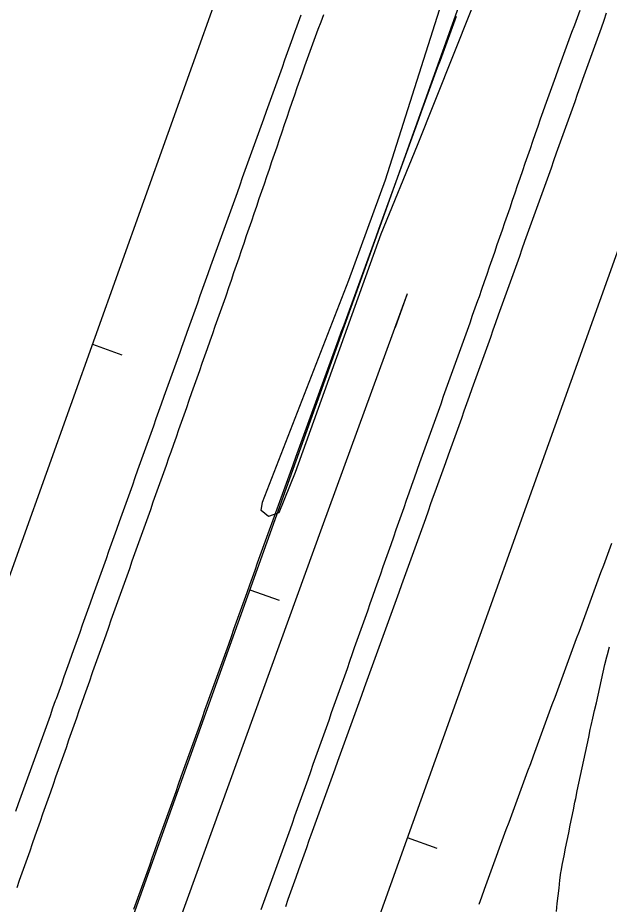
# Model space of a CAD drawing. Extents: x 1901471 to 1963503, y 756461 to 799997.
# Drawn here: x 1940799.9 to 1940875.5, y 780213.8 to 780327.1 of the extents above; entities that cross this region are included whole.
import ezdxf

# ---------------------------------------------------------------- set-up
doc = ezdxf.new("R2010")
doc.units = 0
for name, color, linetype in [('RD_EX_Fence_Other', 7, 'Continuous'), ('RD_EX_GuardRail', 7, 'Continuous'), ('RD_EX_H2O', 7, 'Continuous'), ('RD_EX_Road', 7, 'Continuous'), ('RD_HC_Cl', 7, 'Continuous'), ('RD_HC_Data_Tic', 7, 'Continuous')]:
    doc.layers.add(name, color=color, linetype=linetype)

msp = doc.modelspace()

# ---------------------------------------------------------------- linework, layer by layer
at = {"layer": 'RD_EX_Fence_Other'}
for points in [[(1940682.24, 779824.66), (1940695.89, 779863.73), (1940722.93, 779939.21), (1940753.27, 780022.99), (1940784.33, 780110.09), (1940815, 780196.43), (1940838.75, 780262), (1940849.69, 780291.88)], [(1940848.12, 780287.58), (1940849.69, 780291.88)], [(1940848.12, 780287.58), (1940849.69, 780291.88)]]:
    msp.add_lwpolyline(points, dxfattribs=at)
at = {"layer": 'RD_EX_GuardRail'}
msp.add_lwpolyline([(1940893.51, 780422.45), (1940892.94, 780419.7), (1940889.08, 780407.68), (1940869.22, 780356.75), (1940850.92, 780310.77), (1940846.28, 780299.45), (1940835.33, 780268.99), (1940833.25, 780263.84), (1940831.89, 780263.38), (1940830.96, 780264.16), (1940831.16, 780265.21), (1940842.16, 780293.56), (1940846.85, 780306.37), (1940857.51, 780339.96), (1940867.76, 780371.05), (1940876.07, 780396.24), (1940882.05, 780414.33), (1940885.43, 780423.65)], dxfattribs=at)
at = {"layer": 'RD_EX_H2O'}
msp.add_lwpolyline([(1940814.71, 780213.2), (1940815.04, 780214.14), (1940815.38, 780215.08), (1940815.72, 780216.02), (1940816.05, 780216.96), (1940816.39, 780217.9), (1940816.73, 780218.85), (1940817.06, 780219.79), (1940817.4, 780220.73), (1940817.74, 780221.67), (1940818.07, 780222.61), (1940818.41, 780223.55), (1940818.74, 780224.5), (1940819.08, 780225.44), (1940819.42, 780226.38), (1940819.75, 780227.32), (1940820.09, 780228.26), (1940820.43, 780229.2), (1940820.76, 780230.15), (1940821.1, 780231.09), (1940821.44, 780232.03), (1940821.77, 780232.97), (1940822.11, 780233.91), (1940822.45, 780234.85), (1940822.78, 780235.79), (1940823.12, 780236.74), (1940823.46, 780237.68), (1940823.79, 780238.62), (1940824.13, 780239.56), (1940824.47, 780240.5), (1940824.47, 780240.5), (1940824.8, 780241.44), (1940825.14, 780242.39), (1940825.48, 780243.33), (1940825.81, 780244.27), (1940826.15, 780245.21), (1940826.49, 780246.15), (1940826.82, 780247.09), (1940827.16, 780248.04), (1940827.5, 780248.98), (1940827.83, 780249.92), (1940828.17, 780250.86), (1940828.51, 780251.8), (1940828.84, 780252.74), (1940829.18, 780253.69), (1940829.52, 780254.63), (1940829.85, 780255.57), (1940830.19, 780256.51), (1940830.52, 780257.45), (1940830.86, 780258.39), (1940831.2, 780259.34), (1940831.53, 780260.28), (1940831.87, 780261.22), (1940832.21, 780262.16), (1940832.32, 780262.48), (1940832.66, 780263.42), (1940833.01, 780264.36), (1940833.35, 780265.3), (1940833.69, 780266.24), (1940834.03, 780267.18), (1940834.37, 780268.12), (1940834.72, 780269.06), (1940835.06, 780270), (1940835.4, 780270.94), (1940835.74, 780271.88), (1940836.08, 780272.82), (1940836.43, 780273.76), (1940836.77, 780274.7), (1940837.11, 780275.64), (1940837.45, 780276.58), (1940837.79, 780277.52), (1940838.14, 780278.46), (1940838.48, 780279.4), (1940838.82, 780280.33), (1940839.16, 780281.27), (1940839.5, 780282.21), (1940839.85, 780283.15), (1940840.19, 780284.09), (1940840.53, 780285.03), (1940840.87, 780285.97), (1940841.21, 780286.91), (1940841.56, 780287.85), (1940841.9, 780288.79), (1940842.24, 780289.73), (1940842.58, 780290.67), (1940842.92, 780291.61), (1940843.27, 780292.55), (1940843.61, 780293.49), (1940843.95, 780294.43), (1940844.29, 780295.37), (1940844.63, 780296.31), (1940844.97, 780297.25), (1940845.32, 780298.19), (1940845.66, 780299.13), (1940846, 780300.07), (1940846, 780300.07), (1940846.34, 780301.01), (1940846.68, 780301.95), (1940847.03, 780302.89), (1940847.37, 780303.83), (1940847.71, 780304.77), (1940848.05, 780305.71), (1940848.39, 780306.65), (1940848.74, 780307.59), (1940849.08, 780308.53), (1940849.42, 780309.47), (1940849.76, 780310.4), (1940850.1, 780311.34), (1940850.45, 780312.28), (1940850.79, 780313.22), (1940851.13, 780314.16), (1940851.47, 780315.1), (1940851.81, 780316.04), (1940852.16, 780316.98), (1940852.5, 780317.92), (1940852.84, 780318.86), (1940853.18, 780319.8), (1940853.52, 780320.74), (1940853.87, 780321.68), (1940854.21, 780322.62), (1940854.55, 780323.56), (1940854.89, 780324.5), (1940855.23, 780325.44), (1940855.58, 780326.38), (1940855.92, 780327.32)], dxfattribs=at)
at = {"layer": 'RD_EX_Road'}
for points in [[(1940836.04, 780327.44), (1940835.7, 780326.5), (1940835.37, 780325.56), (1940835.33, 780325.45), (1940834.99, 780324.51), (1940834.65, 780323.57), (1940834.31, 780322.63), (1940833.97, 780321.69), (1940833.64, 780320.74), (1940833.3, 780319.8), (1940832.96, 780318.86), (1940832.62, 780317.92), (1940832.28, 780316.98), (1940831.95, 780316.04), (1940831.61, 780315.1), (1940831.27, 780314.16), (1940830.93, 780313.22), (1940830.59, 780312.27), (1940830.25, 780311.33), (1940829.92, 780310.39), (1940829.58, 780309.45), (1940829.24, 780308.51), (1940828.9, 780307.57), (1940828.56, 780306.63), (1940828.23, 780305.69), (1940827.89, 780304.75), (1940827.55, 780303.81), (1940827.21, 780302.86), (1940826.87, 780301.92), (1940826.54, 780300.98), (1940826.2, 780300.04), (1940825.86, 780299.1), (1940825.52, 780298.16), (1940825.18, 780297.22), (1940824.84, 780296.28), (1940824.51, 780295.34), (1940824.17, 780294.39), (1940823.83, 780293.45), (1940823.49, 780292.51), (1940823.15, 780291.57), (1940822.82, 780290.63), (1940822.48, 780289.69), (1940822.14, 780288.75), (1940821.8, 780287.81), (1940821.46, 780286.87), (1940821.12, 780285.92), (1940820.79, 780284.98), (1940820.56, 780284.35), (1940820.22, 780283.4), (1940819.88, 780282.46), (1940819.55, 780281.52), (1940819.21, 780280.58), (1940818.88, 780279.64), (1940818.54, 780278.69), (1940818.2, 780277.75), (1940817.87, 780276.81), (1940817.53, 780275.87), (1940817.2, 780274.93), (1940816.86, 780273.99), (1940816.52, 780273.04), (1940816.19, 780272.1), (1940815.85, 780271.16), (1940815.52, 780270.22), (1940815.18, 780269.28), (1940814.84, 780268.33), (1940814.51, 780267.39), (1940814.17, 780266.45), (1940813.84, 780265.51), (1940813.5, 780264.57), (1940813.16, 780263.63), (1940812.83, 780262.68), (1940812.49, 780261.74), (1940812.16, 780260.8), (1940811.82, 780259.86), (1940811.48, 780258.92), (1940811.15, 780257.97), (1940810.81, 780257.03), (1940810.48, 780256.09), (1940810.14, 780255.15), (1940809.8, 780254.21), (1940809.47, 780253.27), (1940809.13, 780252.32), (1940808.8, 780251.38), (1940808.46, 780250.44), (1940808.12, 780249.5), (1940807.79, 780248.56), (1940807.45, 780247.61), (1940807.12, 780246.67), (1940806.78, 780245.73), (1940806.44, 780244.79), (1940806.11, 780243.85), (1940805.77, 780242.91), (1940805.44, 780241.96), (1940805.1, 780241.02), (1940804.76, 780240.08), (1940804.67, 780239.82), (1940804.33, 780238.88), (1940803.99, 780237.93), (1940803.65, 780236.99), (1940803.31, 780236.05), (1940802.97, 780235.11), (1940802.63, 780234.17), (1940802.29, 780233.23), (1940801.95, 780232.29), (1940801.61, 780231.35), (1940801.27, 780230.41), (1940800.94, 780229.47), (1940800.6, 780228.53), (1940800.26, 780227.59), (1940799.92, 780226.65), (1940799.58, 780225.71)], [(1940838.92, 780327.48), (1940838.58, 780326.54), (1940838.23, 780325.6), (1940837.89, 780324.66), (1940837.55, 780323.72), (1940837.2, 780322.78), (1940836.86, 780321.84), (1940836.51, 780320.91), (1940836.19, 780320.03), (1940835.87, 780319.08), (1940835.55, 780318.14), (1940835.22, 780317.19), (1940834.9, 780316.25), (1940834.57, 780315.3), (1940834.25, 780314.35), (1940833.93, 780313.41), (1940833.6, 780312.46), (1940833.28, 780311.52), (1940832.96, 780310.57), (1940832.63, 780309.62), (1940832.31, 780308.68), (1940831.98, 780307.73), (1940831.66, 780306.78), (1940831.34, 780305.84), (1940831.01, 780304.89), (1940830.69, 780303.95), (1940830.36, 780303), (1940830.04, 780302.05), (1940829.72, 780301.11), (1940829.39, 780300.16), (1940829.07, 780299.22), (1940828.74, 780298.27), (1940828.42, 780297.32), (1940828.1, 780296.38), (1940827.77, 780295.43), (1940827.45, 780294.49), (1940827.13, 780293.54), (1940826.8, 780292.59), (1940826.48, 780291.65), (1940826.4, 780291.42), (1940826.07, 780290.48), (1940825.74, 780289.53), (1940825.4, 780288.59), (1940825.07, 780287.65), (1940824.74, 780286.7), (1940824.41, 780285.76), (1940824.07, 780284.82), (1940823.74, 780283.87), (1940823.41, 780282.93), (1940823.08, 780281.99), (1940822.75, 780281.04), (1940822.41, 780280.1), (1940822.08, 780279.16), (1940821.75, 780278.21), (1940821.42, 780277.27), (1940821.08, 780276.33), (1940820.75, 780275.38), (1940820.42, 780274.44), (1940820.09, 780273.5), (1940819.76, 780272.56), (1940819.42, 780271.61), (1940819.15, 780270.85), (1940818.82, 780269.9), (1940818.48, 780268.96), (1940818.15, 780268.02), (1940817.81, 780267.08), (1940817.48, 780266.14), (1940817.14, 780265.19), (1940816.81, 780264.25), (1940816.47, 780263.31), (1940816.14, 780262.37), (1940815.8, 780261.42), (1940815.47, 780260.48), (1940815.13, 780259.54), (1940814.8, 780258.6), (1940814.46, 780257.66), (1940814.13, 780256.71), (1940813.79, 780255.77), (1940813.46, 780254.83), (1940813.12, 780253.89), (1940812.79, 780252.94), (1940812.45, 780252), (1940812.12, 780251.06), (1940811.78, 780250.12), (1940811.45, 780249.18), (1940811.11, 780248.23), (1940810.78, 780247.29), (1940810.44, 780246.35), (1940810.11, 780245.41), (1940809.77, 780244.46), (1940809.44, 780243.52), (1940809.35, 780243.28), (1940809.02, 780242.33), (1940808.69, 780241.39), (1940808.36, 780240.45), (1940808.03, 780239.5), (1940807.69, 780238.56), (1940807.36, 780237.62), (1940807.03, 780236.67), (1940806.7, 780235.73), (1940806.37, 780234.79), (1940806.04, 780233.84), (1940805.71, 780232.9), (1940805.37, 780231.96), (1940805.04, 780231.01), (1940804.71, 780230.07), (1940804.38, 780229.13), (1940804.05, 780228.18), (1940803.72, 780227.24), (1940803.38, 780226.3), (1940803.05, 780225.35), (1940802.72, 780224.41), (1940802.39, 780223.47), (1940802.06, 780222.53), (1940801.73, 780221.58), (1940801.4, 780220.64), (1940801.06, 780219.7), (1940800.73, 780218.75), (1940800.4, 780217.81), (1940800.07, 780216.87), (1940799.74, 780215.92)], [(1940871.67, 780328.03), (1940871.33, 780327.09), (1940870.99, 780326.15), (1940870.64, 780325.21), (1940870.3, 780324.27), (1940869.96, 780323.33), (1940869.62, 780322.39), (1940869.27, 780321.45), (1940868.93, 780320.51), (1940868.59, 780319.57), (1940868.24, 780318.63), (1940867.9, 780317.69), (1940867.56, 780316.75), (1940867.22, 780315.82), (1940866.96, 780315.08), (1940866.64, 780314.14), (1940866.31, 780313.19), (1940865.98, 780312.25), (1940865.66, 780311.3), (1940865.33, 780310.36), (1940865.01, 780309.41), (1940864.68, 780308.46), (1940864.36, 780307.52), (1940864.03, 780306.57), (1940863.7, 780305.63), (1940863.38, 780304.68), (1940863.05, 780303.74), (1940862.73, 780302.79), (1940862.4, 780301.85), (1940862.07, 780300.9), (1940861.75, 780299.96), (1940861.42, 780299.01), (1940861.1, 780298.07), (1940860.77, 780297.12), (1940860.44, 780296.18), (1940860.12, 780295.23), (1940859.79, 780294.28), (1940859.47, 780293.34), (1940859.14, 780292.39), (1940858.81, 780291.45), (1940858.63, 780290.93), (1940858.29, 780289.99), (1940857.95, 780289.04), (1940857.62, 780288.1), (1940857.28, 780287.16), (1940856.94, 780286.22), (1940856.6, 780285.28), (1940856.27, 780284.34), (1940855.93, 780283.4), (1940855.59, 780282.45), (1940855.26, 780281.51), (1940854.92, 780280.57), (1940854.58, 780279.63), (1940854.24, 780278.69), (1940853.91, 780277.75), (1940853.57, 780276.81), (1940853.23, 780275.86), (1940852.9, 780274.92), (1940852.56, 780273.98), (1940852.22, 780273.04), (1940851.88, 780272.1), (1940851.55, 780271.16), (1940851.21, 780270.22), (1940850.87, 780269.27), (1940850.52, 780268.27), (1940850.19, 780267.33), (1940849.85, 780266.38), (1940849.52, 780265.44), (1940849.19, 780264.5), (1940848.86, 780263.55), (1940848.52, 780262.61), (1940848.19, 780261.67), (1940847.86, 780260.72), (1940847.53, 780259.78), (1940847.19, 780258.84), (1940846.86, 780257.89), (1940846.53, 780256.95), (1940846.2, 780256.01), (1940845.86, 780255.07), (1940845.53, 780254.12), (1940845.2, 780253.18), (1940844.87, 780252.24), (1940844.54, 780251.29), (1940844.2, 780250.35), (1940843.87, 780249.41), (1940843.54, 780248.46), (1940843.21, 780247.52), (1940842.87, 780246.58), (1940842.6, 780245.82), (1940842.27, 780244.87), (1940841.94, 780243.93), (1940841.6, 780242.99), (1940841.27, 780242.05), (1940840.93, 780241.1), (1940840.6, 780240.16), (1940840.26, 780239.22), (1940839.93, 780238.28), (1940839.6, 780237.33), (1940839.26, 780236.39), (1940838.93, 780235.45), (1940838.59, 780234.51), (1940838.26, 780233.56), (1940837.93, 780232.62), (1940837.59, 780231.68), (1940837.26, 780230.74), (1940836.92, 780229.79), (1940836.59, 780228.85), (1940836.26, 780227.91), (1940835.92, 780226.97), (1940835.59, 780226.02), (1940835.25, 780225.08), (1940834.92, 780224.14), (1940834.67, 780223.45), (1940834.33, 780222.51), (1940833.99, 780221.57), (1940833.65, 780220.63), (1940833.31, 780219.69), (1940832.97, 780218.75), (1940832.63, 780217.81), (1940832.29, 780216.87), (1940831.95, 780215.93), (1940831.61, 780214.99), (1940831.27, 780214.05), (1940830.93, 780213.11)], [(1940875.07, 780327.67), (1940874.74, 780326.73), (1940874.4, 780325.78), (1940874.06, 780324.84), (1940873.73, 780323.9), (1940873.39, 780322.96), (1940873.05, 780322.02), (1940872.72, 780321.08), (1940872.38, 780320.13), (1940872.05, 780319.19), (1940871.71, 780318.25), (1940871.37, 780317.31), (1940871.04, 780316.37), (1940870.7, 780315.43), (1940870.36, 780314.48), (1940870.03, 780313.54), (1940869.69, 780312.6), (1940869.35, 780311.66), (1940869.02, 780310.72), (1940868.68, 780309.78), (1940868.34, 780308.83), (1940868.01, 780307.89), (1940867.67, 780306.95), (1940867.33, 780306.01), (1940867, 780305.08), (1940866.66, 780304.14), (1940866.33, 780303.2), (1940865.99, 780302.26), (1940865.65, 780301.32), (1940865.32, 780300.38), (1940864.98, 780299.44), (1940864.64, 780298.5), (1940864.3, 780297.55), (1940863.97, 780296.61), (1940863.63, 780295.67), (1940863.29, 780294.73), (1940862.95, 780293.79), (1940862.62, 780292.85), (1940862.28, 780291.91), (1940861.94, 780290.96), (1940861.61, 780290.02), (1940861.27, 780289.08), (1940860.93, 780288.14), (1940860.59, 780287.2), (1940860.26, 780286.26), (1940859.92, 780285.32), (1940859.58, 780284.37), (1940859.24, 780283.43), (1940858.91, 780282.49), (1940858.57, 780281.55), (1940858.23, 780280.61), (1940857.9, 780279.67), (1940857.56, 780278.73), (1940857.22, 780277.79), (1940856.88, 780276.84), (1940856.55, 780275.9), (1940856.21, 780274.96), (1940855.87, 780274.02), (1940855.53, 780273.08), (1940855.2, 780272.14), (1940854.86, 780271.2), (1940854.52, 780270.25), (1940854.19, 780269.31), (1940853.85, 780268.37), (1940853.51, 780267.43), (1940853.17, 780266.49), (1940852.97, 780265.92), (1940852.63, 780264.98), (1940852.29, 780264.04), (1940851.95, 780263.1), (1940851.61, 780262.16), (1940851.27, 780261.22), (1940850.93, 780260.28), (1940850.59, 780259.34), (1940850.25, 780258.39), (1940849.91, 780257.45), (1940849.57, 780256.51), (1940849.23, 780255.57), (1940848.89, 780254.63), (1940848.55, 780253.69), (1940848.21, 780252.75), (1940847.87, 780251.81), (1940847.53, 780250.87), (1940847.19, 780249.93), (1940846.85, 780248.99), (1940846.51, 780248.05), (1940846.17, 780247.11), (1940845.83, 780246.17), (1940845.49, 780245.23), (1940845.15, 780244.29), (1940844.81, 780243.35), (1940844.47, 780242.41), (1940844.13, 780241.47), (1940843.79, 780240.53), (1940843.45, 780239.59), (1940843.11, 780238.65), (1940842.77, 780237.71), (1940842.43, 780236.77), (1940842.09, 780235.83), (1940841.75, 780234.89), (1940841.41, 780233.95), (1940841.07, 780233), (1940840.73, 780232.06), (1940840.39, 780231.12), (1940840.05, 780230.18), (1940839.71, 780229.24), (1940839.37, 780228.3), (1940839.03, 780227.36), (1940838.69, 780226.42), (1940838.35, 780225.48), (1940838.01, 780224.54), (1940837.67, 780223.6), (1940837.33, 780222.66), (1940837.08, 780221.98), (1940836.75, 780221.04), (1940836.41, 780220.1), (1940836.08, 780219.16), (1940835.74, 780218.22), (1940835.4, 780217.27), (1940835.07, 780216.33), (1940834.73, 780215.39), (1940834.39, 780214.45), (1940834.06, 780213.51)], [(1940875.73, 780259.95), (1940875.39, 780259.01), (1940875.04, 780258.07), (1940874.7, 780257.13), (1940874.7, 780257.13), (1940874.35, 780256.2), (1940874.01, 780255.26), (1940873.66, 780254.32), (1940873.32, 780253.38), (1940872.97, 780252.44), (1940872.62, 780251.5), (1940872.28, 780250.57), (1940871.93, 780249.63), (1940871.59, 780248.69), (1940871.24, 780247.75), (1940870.9, 780246.81), (1940870.55, 780245.87), (1940870.2, 780244.94), (1940869.86, 780244), (1940869.51, 780243.06), (1940869.17, 780242.12), (1940868.82, 780241.18), (1940868.48, 780240.25), (1940868.13, 780239.31), (1940867.78, 780238.37), (1940867.44, 780237.43), (1940867.09, 780236.49), (1940866.75, 780235.55), (1940866.4, 780234.62), (1940866.06, 780233.68), (1940865.71, 780232.74), (1940865.37, 780231.8), (1940865.02, 780230.86), (1940864.67, 780229.92), (1940864.33, 780228.99), (1940863.98, 780228.05), (1940863.64, 780227.11), (1940863.29, 780226.17), (1940862.95, 780225.23), (1940862.6, 780224.29), (1940862.25, 780223.36), (1940861.91, 780222.42), (1940861.56, 780221.48), (1940861.22, 780220.54), (1940861.17, 780220.41), (1940860.83, 780219.47), (1940860.49, 780218.53), (1940860.15, 780217.59), (1940859.81, 780216.65), (1940859.47, 780215.71), (1940859.13, 780214.76), (1940858.79, 780213.82)], [(1940868.69, 780212.92), (1940868.8, 780213.92), (1940868.92, 780214.91), (1940869.03, 780215.9), (1940869.15, 780216.9), (1940869.26, 780217.89), (1940869.3, 780218.06), (1940869.49, 780219.04), (1940869.69, 780220.02), (1940869.88, 780221), (1940870.08, 780221.98), (1940870.28, 780222.96), (1940870.47, 780223.94), (1940870.67, 780224.93), (1940870.86, 780225.91), (1940871.06, 780226.89), (1940871.16, 780227.37), (1940871.37, 780228.35), (1940871.58, 780229.33), (1940871.78, 780230.31), (1940871.99, 780231.28), (1940872.2, 780232.26), (1940872.4, 780233.24), (1940872.61, 780234.22), (1940872.82, 780235.2), (1940873.03, 780236.18), (1940873.13, 780236.66), (1940873.36, 780237.63), (1940873.58, 780238.61), (1940873.8, 780239.58), (1940874.02, 780240.56), (1940874.24, 780241.53), (1940874.46, 780242.51), (1940874.68, 780243.48), (1940874.9, 780244.46), (1940875.12, 780245.43), (1940875.21, 780245.74), (1940875.47, 780246.71)]]:
    msp.add_lwpolyline(points, dxfattribs=at)
at = {"layer": 'RD_HC_Cl'}
for p, q in [((1941878.42, 783269.07), (1940045.23, 778152.54)), ((1941906.2, 783259.59), (1940073.41, 778143.37)), ((1941934.1, 783249.34), (1940101.04, 778132.85))]:
    msp.add_line(p, q, dxfattribs=at)
at = {"layer": 'RD_HC_Data_Tic'}
for p, q in [((1940809.4, 780285.38), (1940813.17, 780284.03)), ((1940829.51, 780254.02), (1940833.28, 780252.67)), ((1940849.64, 780222.36), (1940853.4, 780221.01))]:
    msp.add_line(p, q, dxfattribs=at)

doc.saveas('drawing.dxf')
